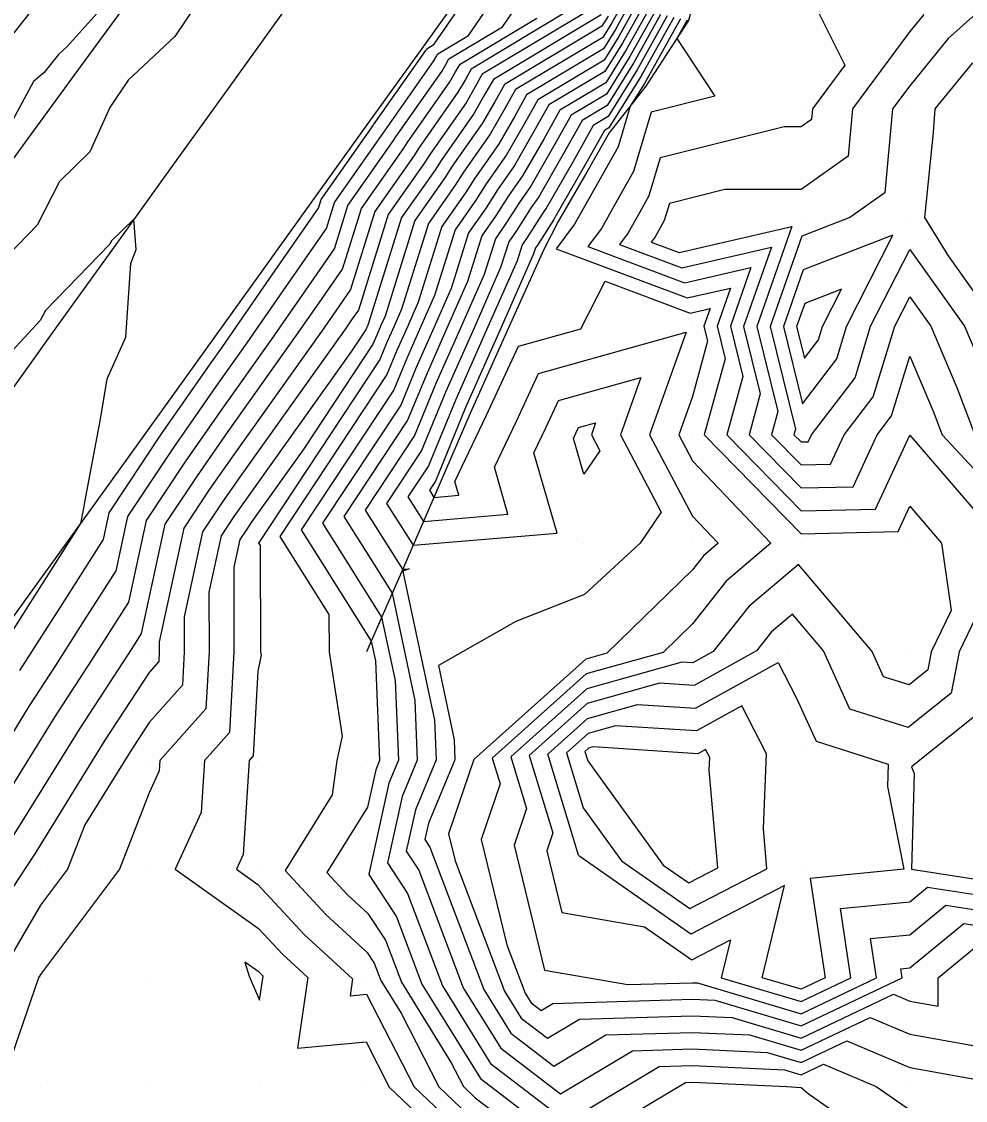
# Model space of a CAD drawing. Extents: x 2188792 to 2191981, y 386090 to 389710.
# Drawn here: x 2189228.3 to 2189315.1, y 386288.7 to 386388 of the extents above; entities that cross this region are included whole.
import ezdxf

# ---------------------------------------------------------------- set-up
doc = ezdxf.new("R2010")
doc.units = 0
for name, color, linetype in [('DTM Contours Major', 7, 'Continuous'), ('DTM Contours Minor', 7, 'Continuous'), ('Exist DTM QL2 LIDAR Elevation Point', 7, 'Continuous'), ('PH Exist DTM Breakline', 7, 'Continuous')]:
    doc.layers.add(name, color=color, linetype=linetype)

msp = doc.modelspace()

# ---------------------------------------------------------------- linework, layer by layer
at = {"layer": 'DTM Contours Major'}
for points in [[(2189228.094, 386328.257), (2189231.757, 386334.023), (2189235.776, 386340.35), (2189236.3, 386342.791), (2189241.08, 386349.975), (2189245.603, 386356.495), (2189246.739, 386358.091), (2189251.103, 386364.385), (2189255.582, 386370.847), (2189255.828, 386371.635), (2189260.598, 386378.445), (2189260.636, 386378.504), (2189265.444, 386385.367), (2189265.495, 386385.457), (2189265.535, 386385.528), (2189266.23, 386385.945), (2189270.733, 386392.504)], [(2189281.525, 386389.698), (2189270.648, 386383.172), (2189270, 386382.019), (2189269.161, 386380.557), (2189265.821, 386375.788), (2189265.327, 386375.009), (2189261.993, 386370.249), (2189259.249, 386361.466), (2189258.677, 386360.641), (2189258.121, 386359.837), (2189248.356, 386346.131), (2189246.672, 386343.703), (2189244.892, 386341.028), (2189243.21, 386333.202), (2189243.216, 386329.981), (2189243.05, 386326.919), (2189239.989, 386323.478), (2189238.237, 386320.784), (2189234.07, 386314.061), (2189232.482, 386309.979), (2189229.988, 386306.652), (2189226.078, 386299.966)], [(2189244.447, 386389.755), (2189242.343, 386386.655), (2189238.068, 386382.634), (2189236.372, 386380.105), (2189234.542, 386376.028), (2189231.732, 386373.292), (2189229.696, 386369.292), (2189227.003, 386366.505)], [(2189284.638, 386389.184), (2189283.234, 386386.666), (2189281.875, 386384.484), (2189275.761, 386380.815), (2189274.504, 386378.58), (2189272.879, 386375.746), (2189271.006, 386373.072), (2189270.056, 386371.573), (2189268.158, 386368.864), (2189266.269, 386362.817), (2189264.971, 386359.882), (2189263.664, 386356.926), (2189262.509, 386354.118), (2189253.987, 386341.22), (2189255.386, 386338.998), (2189260.429, 386330.984), (2189260.816, 386329.153), (2189261.203, 386319.991), (2189260.842, 386319.123), (2189260.081, 386315.676), (2189256.352, 386309.683), (2189258.223, 386307.658), (2189260.133, 386305.901), (2189261.733, 386303.451), (2189263.206, 386299.562), (2189267.799, 386292.142), (2189268.914, 386289.967), (2189269.998, 386288.938), (2189274.292, 386285.676)], [(2189287.676, 386388.54), (2189284.906, 386383.573), (2189282.226, 386379.27), (2189280.874, 386378.459), (2189279.009, 386375.141), (2189276.597, 386370.935), (2189276.191, 386370.356), (2189274.785, 386368.137), (2189274.323, 386367.479), (2189273.864, 386366.008), (2189271.045, 386359.634), (2189268.207, 386353.217), (2189265.7, 386347.118), (2189263.815, 386344.266), (2189265.24, 386342.002), (2189273.016, 386342.665), (2189271.77, 386347.002), (2189273.798, 386351.233), (2189275.837, 386355.634), (2189289.422, 386359.412), (2189286.052, 386349.983), (2189289.994, 386342.492), (2189292.374, 386339.982), (2189291.023, 386338.83), (2189289.994, 386337.534), (2189282.109, 386329.866), (2189280.185, 386329.326), (2189269.877, 386320.075), (2189269.873, 386320.072), (2189269.873, 386320.071), (2189269.873, 386320.071), (2189269.872, 386320.068), (2189267.548, 386313.238), (2189268.153, 386310.752), (2189272.704, 386298.734), (2189274.231, 386296.268), (2189276.656, 386294.406), (2189279.593, 386296.166), (2189289.994, 386296.473), (2189293.663, 386296.308), (2189299.994, 386294.424), (2189308.489, 386298.471), (2189309.995, 386297.83), (2189312.61, 386297.363), (2189312.604, 386299.978), (2189316.663, 386303.311)], [(2189311.289, 386388.692), (2189309.995, 386387.099), (2189304.734, 386379.985), (2189304.336, 386375.644), (2189299.994, 386372.57), (2189292.989, 386372.568), (2189287.877, 386371.286), (2189287.407, 386369.711), (2189287.03, 386369.04), (2189286.555, 386368.195), (2189286.193, 386367.715), (2189288.765, 386366.748), (2189299.151, 386369.141), (2189295.924, 386359.955), (2189297.863, 386352.115), (2189297.276, 386349.983), (2189299.994, 386347.202), (2189302.718, 386347.259), (2189303.974, 386349.983), (2189306.641, 386353.471), (2189308.615, 386359.976), (2189309.995, 386362.694), (2189311.929, 386359.983), (2189314.338, 386354.325), (2189315.998, 386349.983)], [(2189296.849, 386310.024), (2189296.525, 386313.716), (2189296.807, 386320.608), (2189294.541, 386325.013), (2189290.384, 386322.704), (2189282.9, 386323.188), (2189280.393, 386322.484), (2189278.391, 386320.688), (2189279.941, 386315.615), (2189283.463, 386310.751), (2189289.752, 386306.352), (2189296.849, 386310.024)]]:
    msp.add_lwpolyline(points, dxfattribs=at)
at = {"layer": 'DTM Contours Minor'}
for points in [[(2189226.116, 386320.384), (2189228.995, 386325.029), (2189231.407, 386328.737), (2189234.049, 386332.897), (2189236.949, 386337.462), (2189238.019, 386342.439), (2189242.198, 386348.721), (2189246.154, 386354.423), (2189249.016, 386358.44), (2189252.618, 386363.636), (2189256.315, 386368.97), (2189257.061, 386371.358), (2189261.544, 386377.758), (2189261.673, 386377.961), (2189266.187, 386384.405), (2189266.396, 386384.77), (2189266.558, 386385.057), (2189269.376, 386386.748), (2189272.952, 386391.957)], [(2189237.416, 386391.277), (2189232.435, 386385.745), (2189231.645, 386384.998), (2189230.304, 386383.309), (2189229.343, 386382.513), (2189226.765, 386377.716)], [(2189227.229, 386317.391), (2189231.306, 386323.968), (2189234.719, 386329.217), (2189236.342, 386331.772), (2189238.122, 386334.574), (2189239.737, 386342.086), (2189243.317, 386347.466), (2189246.704, 386352.35), (2189251.292, 386358.789), (2189254.133, 386362.887), (2189257.049, 386367.094), (2189258.294, 386371.081), (2189262.49, 386377.071), (2189262.71, 386377.418), (2189266.931, 386383.443), (2189267.297, 386384.082), (2189267.58, 386384.586), (2189272.523, 386387.551), (2189275.172, 386391.41)], [(2189300.022, 386392.02), (2189304.026, 386384.017), (2189301.044, 386379.985), (2189300.956, 386379.024), (2189299.994, 386378.343), (2189298.443, 386378.343), (2189287.037, 386375.482), (2189285.988, 386371.967), (2189285.147, 386370.472), (2189284.086, 386368.585), (2189283.279, 386367.514), (2189289.017, 386365.357), (2189297.268, 386367.258), (2189294.705, 386359.961), (2189296.244, 386353.733), (2189295.213, 386349.983), (2189299.994, 386345.092), (2189304.785, 386345.192), (2189306.995, 386349.983), (2189308.324, 386351.721), (2189309.995, 386357.229), (2189312.16, 386352.147), (2189312.987, 386349.983), (2189319.996, 386342.413)], [(2189283.423, 386389.441), (2189282.565, 386387.903), (2189281.735, 386386.57), (2189273.716, 386381.758), (2189272.703, 386379.955), (2189271.392, 386377.67), (2189268.932, 386374.158), (2189268.164, 386372.948), (2189265.692, 386369.418), (2189263.231, 386361.541), (2189262.542, 386359.981), (2189261.847, 386358.41), (2189261.233, 386356.917), (2189250.056, 386340.002), (2189250.079, 386339.965), (2189250.203, 386339.769), (2189250.254, 386329.981), (2189250.302, 386329.669), (2189249.99, 386328.208), (2189249.567, 386320.402), (2189249.191, 386319.98), (2189248.647, 386311.321), (2189248.03, 386309.979), (2189250.008, 386308.573), (2189254.256, 386303.978), (2189258.71, 386299.88), (2189258.483, 386298.322), (2189259.992, 386298.464), (2189264.37, 386289.924), (2189270.023, 386284.554)], [(2189284.031, 386389.312), (2189282.9, 386387.284), (2189281.805, 386385.527), (2189274.738, 386381.287), (2189273.604, 386379.268), (2189272.136, 386376.708), (2189269.969, 386373.615), (2189269.11, 386372.26), (2189266.925, 386369.141), (2189264.75, 386362.179), (2189263.756, 386359.931), (2189262.756, 386357.668), (2189261.871, 386355.518), (2189252.021, 386340.611), (2189252.732, 386339.482), (2189256.54, 386333.432), (2189256.558, 386329.981), (2189257.749, 386322.222), (2189257.269, 386319.98), (2189256.833, 386316.822), (2189252.502, 386309.862), (2189256.24, 386305.818), (2189260.056, 386302.307), (2189260.707, 386301.31), (2189261.306, 386299.727), (2189263.175, 386296.708), (2189266.642, 386289.946), (2189270.011, 386286.746)], [(2189317.486, 386389.986), (2189313.524, 386386.457), (2189309.995, 386382.111), (2189308.423, 386379.985), (2189307.717, 386372.263), (2189304.498, 386369.984), (2189300.068, 386368.274), (2189297.144, 386359.949), (2189299.481, 386350.496), (2189299.339, 386349.983), (2189299.994, 386349.313), (2189300.651, 386349.326), (2189300.954, 386349.983), (2189304.959, 386355.221), (2189306.398, 386359.964), (2189309.995, 386367.049), (2189315.035, 386359.983), (2189316.517, 386356.504)], [(2189228.919, 386388.729), (2189224.992, 386383.789)], [(2189278.815, 386389.157), (2189269.625, 386383.643), (2189269.099, 386382.706), (2189268.418, 386381.519), (2189264.784, 386376.331), (2189264.381, 386375.696), (2189260.76, 386370.527), (2189258.516, 386363.342), (2189257.163, 386361.39), (2189255.844, 386359.488), (2189247.806, 386348.204), (2189245.553, 386344.957), (2189243.174, 386341.381), (2189240.925, 386330.916), (2189240.926, 386329.981), (2189240.878, 386329.091), (2189239.989, 386328.092), (2189235.927, 386321.846), (2189229.457, 386311.406), (2189229.038, 386310.747), (2189228.648, 386310.134), (2189225.709, 386305.697)], [(2189227.047, 386312.357), (2189228.343, 386314.399), (2189233.616, 386322.907), (2189238.032, 386329.697), (2189238.635, 386330.646), (2189239.296, 386331.686), (2189241.456, 386341.733), (2189244.435, 386346.212), (2189247.255, 386350.277), (2189253.568, 386359.139), (2189255.648, 386362.139), (2189257.782, 386365.218), (2189259.527, 386370.804), (2189263.435, 386376.384), (2189263.747, 386376.875), (2189267.674, 386382.481), (2189268.198, 386383.394), (2189268.603, 386384.114), (2189275.669, 386388.354)], [(2189281.595, 386388.655), (2189271.671, 386382.7), (2189270.901, 386381.331), (2189269.905, 386379.594), (2189266.858, 386375.245), (2189266.273, 386374.322), (2189263.226, 386369.972), (2189260.194, 386360.264), (2189260.112, 386360.08), (2189260.03, 386359.894), (2189259.957, 386359.717), (2189258.609, 386357.678), (2189248.907, 386344.058), (2189247.79, 386342.448), (2189246.611, 386340.675), (2189245.496, 386335.487), (2189245.506, 386329.981), (2189245.223, 386324.747), (2189240.982, 386319.98), (2189240.923, 386319.045), (2189239.989, 386317.013), (2189237.253, 386309.979), (2189229.988, 386300.29), (2189229.805, 386299.977), (2189227.302, 386292.649)], [(2189282.231, 386388.521), (2189281.665, 386387.612), (2189272.693, 386382.229), (2189271.802, 386380.643), (2189270.648, 386378.632), (2189267.895, 386374.702), (2189267.219, 386373.635), (2189264.459, 386369.695), (2189261.712, 386360.903), (2189261.327, 386360.03), (2189260.938, 386359.152), (2189260.595, 386358.317), (2189254.226, 386348.678), (2189249.458, 386341.985), (2189248.909, 386341.194), (2189248.329, 386340.322), (2189247.781, 386337.773), (2189247.796, 386329.981), (2189247.395, 386322.575), (2189245.086, 386319.98), (2189244.785, 386315.183), (2189242.393, 386309.979), (2189250.062, 386304.529), (2189252.273, 386302.137), (2189254.591, 386300.005), (2189253.642, 386293.482), (2189259.957, 386294.077), (2189262.097, 386289.903), (2189270.036, 386282.362)], [(2189285.246, 386389.055), (2189283.569, 386386.047), (2189281.946, 386383.441), (2189276.784, 386380.344), (2189275.405, 386377.892), (2189273.623, 386374.784), (2189272.043, 386372.529), (2189271.002, 386370.886), (2189269.391, 386368.587), (2189267.788, 386363.455), (2189266.186, 386359.832), (2189264.573, 386356.184), (2189263.147, 386352.718), (2189255.953, 386341.829), (2189258.039, 386338.514), (2189261.391, 386333.188), (2189262.627, 386327.337), (2189262.937, 386320.007), (2189262.059, 386317.898), (2189260.211, 386309.518), (2189260.202, 386309.504), (2189260.206, 386309.499), (2189260.211, 386309.495), (2189262.759, 386305.592), (2189265.105, 386299.396), (2189270.484, 386290.708), (2189279.027, 386284.151), (2189289.37, 386290.348), (2189289.994, 386290.366), (2189298.665, 386289.977), (2189299.994, 386289.877), (2189300.653, 386289.318), (2189309.995, 386282.769)], [(2189285.853, 386388.926), (2189283.903, 386385.429), (2189282.016, 386382.399), (2189277.806, 386379.873), (2189276.306, 386377.204), (2189274.366, 386373.822), (2189273.08, 386371.986), (2189271.947, 386370.199), (2189270.624, 386368.31), (2189269.307, 386364.093), (2189267.401, 386359.783), (2189265.482, 386355.443), (2189263.786, 386351.318), (2189257.918, 386342.438), (2189260.692, 386338.031), (2189262.353, 386335.391), (2189264.439, 386325.521), (2189264.671, 386320.023), (2189263.277, 386316.673), (2189261.931, 386310.573), (2189263.785, 386307.733), (2189267.005, 386299.231), (2189271.421, 386292.098), (2189278.435, 386286.715), (2189286.926, 386291.802), (2189289.994, 386291.893), (2189298.458, 386291.513), (2189299.994, 386291.056), (2189302.055, 386292.038), (2189306.901, 386289.977), (2189309.995, 386287.808)], [(2189286.461, 386388.797), (2189284.237, 386384.81), (2189282.086, 386381.356), (2189278.829, 386379.402), (2189277.207, 386376.517), (2189275.11, 386372.859), (2189274.117, 386371.442), (2189272.893, 386369.512), (2189271.857, 386368.033), (2189270.826, 386364.732), (2189268.616, 386359.733), (2189266.39, 386354.701), (2189264.424, 386349.918), (2189259.884, 386343.048), (2189263.315, 386337.595), (2189263.93, 386337.647), (2189263.482, 386337.472), (2189263.356, 386337.401), (2189266.25, 386323.704), (2189266.405, 386320.039), (2189264.494, 386315.448), (2189263.655, 386311.644), (2189264.811, 386309.874), (2189268.905, 386299.065), (2189272.358, 386293.488), (2189277.842, 386289.279), (2189284.481, 386293.257), (2189289.994, 386293.42), (2189296.86, 386293.111), (2189299.994, 386292.178), (2189304.2, 386294.182), (2189309.995, 386291.717), (2189319.73, 386289.977)], [(2189287.068, 386388.669), (2189284.572, 386384.192), (2189282.156, 386380.313), (2189279.851, 386378.93), (2189278.108, 386375.829), (2189275.853, 386371.897), (2189275.154, 386370.899), (2189273.839, 386368.825), (2189273.09, 386367.756), (2189272.345, 386365.37), (2189269.831, 386359.684), (2189267.299, 386353.959), (2189265.062, 386348.518), (2189261.85, 386343.657), (2189264.278, 386339.799), (2189277.532, 386340.928), (2189275.408, 386348.321), (2189276.538, 386350.68), (2189277.675, 386353.134), (2189285.25, 386355.24), (2189283.371, 386349.983), (2189287.124, 386342.851), (2189285.173, 386339.982), (2189280.075, 386335.26), (2189273.746, 386332.776), (2189266.615, 386328.736), (2189268.061, 386321.888), (2189268.139, 386320.055), (2189265.712, 386314.222), (2189265.38, 386312.716), (2189265.837, 386312.015), (2189270.805, 386298.9), (2189273.294, 386294.878), (2189277.249, 386291.843), (2189282.037, 386294.711), (2189289.994, 386294.946), (2189295.262, 386294.71), (2189299.994, 386293.301), (2189306.344, 386296.327), (2189309.995, 386294.774), (2189316.332, 386293.641)], [(2189288.283, 386388.411), (2189285.241, 386382.955), (2189282.296, 386378.227), (2189281.897, 386377.988), (2189279.91, 386374.453), (2189277.34, 386369.973), (2189277.228, 386369.813), (2189275.73, 386367.45), (2189275.556, 386367.201), (2189275.383, 386366.646), (2189272.26, 386359.585), (2189269.116, 386352.475), (2189266.338, 386345.718), (2189265.781, 386344.875), (2189266.202, 386344.206), (2189268.501, 386344.402), (2189268.132, 386345.684), (2189271.057, 386351.786), (2189273.998, 386358.134), (2189279.726, 386359.726), (2189281.955, 386364.123), (2189289.776, 386361.184), (2189291.619, 386361.609), (2189291.046, 386359.978), (2189291.39, 386358.587), (2189289.994, 386353.512), (2189288.732, 386349.983), (2189289.994, 386347.586), (2189297.203, 386339.982), (2189293.111, 386336.493), (2189289.994, 386332.569), (2189287.292, 386329.942), (2189280.227, 386327.958), (2189271.577, 386320.194), (2189272.301, 386317.825), (2189270.561, 386312.713), (2189272.923, 386303.008), (2189274.604, 386298.569), (2189275.168, 386297.658), (2189276.064, 386296.97), (2189277.148, 386297.62), (2189289.994, 386298), (2189292.065, 386297.907), (2189299.994, 386295.546), (2189309.295, 386299.978), (2189309.17, 386300.804), (2189309.995, 386300.885), (2189314.989, 386304.985), (2189319.996, 386304.199)], [(2189288.89, 386388.282), (2189285.575, 386382.336), (2189284.275, 386380.25), (2189283.149, 386376.48), (2189281.381, 386373.334), (2189279.15, 386369.364), (2189277.45, 386367.112), (2189289.523, 386362.575), (2189293.502, 386363.492), (2189292.266, 386359.972), (2189293.008, 386356.969), (2189291.086, 386349.983), (2189299.994, 386340.872), (2189308.919, 386341.058), (2189309.995, 386343.392), (2189312.934, 386339.982), (2189313.819, 386333.804), (2189311.983, 386329.981), (2189311.658, 386328.319), (2189309.937, 386326.938), (2189307.59, 386327.683), (2189306.524, 386330.026), (2189299.76, 386338.044), (2189295.199, 386334.156), (2189291.908, 386330.012), (2189290.047, 386328.979), (2189289.017, 386329.046), (2189280.268, 386326.589), (2189273.28, 386320.318), (2189274.728, 386315.579), (2189273.575, 386312.188), (2189276.376, 386300.675), (2189284.049, 386299.351), (2189289.994, 386299.527), (2189290.466, 386299.505), (2189299.994, 386296.669), (2189306.939, 386299.978), (2189306.393, 386303.581), (2189309.995, 386303.933), (2189313.315, 386306.659), (2189319.996, 386305.61)], [(2189289.498, 386388.153), (2189288.557, 386386.466), (2189292.05, 386381.146), (2189286.198, 386379.678), (2189284.568, 386374.224), (2189283.264, 386371.903), (2189281.618, 386368.974), (2189280.364, 386367.313), (2189289.27, 386363.966), (2189295.385, 386365.375), (2189293.485, 386359.967), (2189294.626, 386355.351), (2189293.149, 386349.983), (2189299.994, 386342.982), (2189306.852, 386343.125), (2189309.995, 386349.94), (2189318.574, 386339.982)], [(2189315.76, 386384.222), (2189312.32, 386379.985), (2189312.167, 386377.814), (2189311.356, 386369.984), (2189313.527, 386366.453), (2189318.142, 386359.983)], [(2189224.781, 386327.777), (2189229.464, 386335.149), (2189233.703, 386341.823), (2189233.977, 386343.218), (2189234.07, 386343.758), (2189235.523, 386351.415), (2189236.142, 386355.126), (2189237.841, 386358.965), (2189238.31, 386365.741), (2189238.789, 386367.025), (2189238.592, 386369.822), (2189236.509, 386367.794), (2189236.373, 386367.526), (2189230.463, 386361.411), (2189229.972, 386360.514), (2189224.786, 386354.915)], [(2189308.451, 386368.362), (2189300.202, 386365.176), (2189298.364, 386359.943), (2189300.119, 386352.842), (2189303.276, 386356.971), (2189304.181, 386359.953), (2189308.451, 386368.362)], [(2189303.711, 386363.382), (2189300.335, 386362.079), (2189299.583, 386359.937), (2189300.301, 386357.031), (2189301.593, 386358.721), (2189301.964, 386359.941), (2189303.711, 386363.382)], [(2189279.514, 386350.634), (2189281.079, 386351.069), (2189280.691, 386349.983), (2189281.466, 386348.509), (2189279.993, 386346.343), (2189279.045, 386349.639), (2189279.279, 386350.127), (2189279.514, 386350.634)], [(2189318.753, 386338.738), (2189314.548, 386329.981), (2189313.803, 386326.174), (2189309.862, 386323.013), (2189304.487, 386324.718), (2189302.045, 386330.084), (2189299.203, 386333.452), (2189297.288, 386331.819), (2189295.905, 386330.079), (2189290.16, 386326.888), (2189286.978, 386327.093), (2189280.31, 386325.221), (2189274.984, 386320.441), (2189277.156, 386313.332), (2189276.588, 386311.662), (2189277.968, 386305.993), (2189285.585, 386304.678), (2189289.931, 386301.638), (2189293.501, 386303.485), (2189292.65, 386299.978), (2189299.994, 386297.791), (2189304.583, 386299.978), (2189303.616, 386306.357), (2189309.995, 386306.982), (2189311.641, 386308.333), (2189319.996, 386307.022)], [(2189279.626, 386311.141), (2189279.524, 386311.281), (2189276.688, 386320.564), (2189280.352, 386323.853), (2189284.939, 386325.141), (2189290.272, 386324.796), (2189297.88, 386329.021), (2189299.58, 386325.717), (2189301.383, 386321.754), (2189308.024, 386319.646), (2189307.939, 386317.59), (2189309.468, 386309.979), (2189300.839, 386309.134), (2189302.227, 386299.978), (2189299.994, 386298.914), (2189296.421, 386299.978), (2189298.48, 386308.465), (2189289.841, 386303.995), (2189279.626, 386311.141)], [(2189315.948, 386324.029), (2189310.162, 386319.387), (2189310.413, 386318.794), (2189310.148, 386309.979), (2189319.996, 386308.433)], [(2189292.329, 386310.088), (2189291.539, 386319.087), (2189291.587, 386320.257), (2189291.202, 386321.005), (2189290.497, 386320.613), (2189280.861, 386321.235), (2189280.435, 386321.116), (2189280.095, 386320.811), (2189280.358, 386319.95), (2189287.3, 386310.361), (2189289.662, 386308.708), (2189292.329, 386310.088)], [(2189250.29, 386300.297), (2189250.116, 386300.485), (2189248.808, 386301.414), (2189249.21, 386300.125), (2189250.152, 386297.929), (2189250.472, 386300.129), (2189250.29, 386300.297)]]:
    msp.add_lwpolyline(points, dxfattribs=at)
at = {"layer": 'Exist DTM QL2 LIDAR Elevation Point'}
for p, q in [((2189299.994, 386379.985), (2189299.994, 386379.985)), ((2189309.995, 386379.985), (2189309.995, 386379.985)), ((2189299.994, 386369.984), (2189299.994, 386369.984)), ((2189309.995, 386369.984), (2189309.995, 386369.984)), ((2189288.559, 386367.878), (2189288.559, 386367.878)), ((2189259.786, 386360.093), (2189259.786, 386360.093)), ((2189289.994, 386359.983), (2189289.994, 386359.983)), ((2189300.428, 386359.933), (2189300.428, 386359.933)), ((2189309.995, 386359.983), (2189309.995, 386359.983)), ((2189279.993, 386349.983), (2189279.993, 386349.983)), ((2189289.994, 386349.983), (2189289.994, 386349.983)), ((2189299.994, 386349.983), (2189299.994, 386349.983)), ((2189309.995, 386349.983), (2189309.995, 386349.983)), ((2189249.99, 386339.982), (2189249.99, 386339.982)), ((2189279.993, 386339.982), (2189279.993, 386339.982)), ((2189289.994, 386339.982), (2189289.994, 386339.982)), ((2189299.994, 386339.982), (2189299.994, 386339.982)), ((2189309.995, 386339.982), (2189309.995, 386339.982)), ((2189239.989, 386329.981), (2189239.989, 386329.981)), ((2189249.99, 386329.981), (2189249.99, 386329.981)), ((2189280.17, 386329.838), (2189280.17, 386329.838)), ((2189289.994, 386329.981), (2189289.994, 386329.981)), ((2189298.8, 386330.127), (2189298.8, 386330.127)), ((2189309.995, 386329.981), (2189309.995, 386329.981)), ((2189280.444, 386320.836), (2189280.444, 386320.836)), ((2189300.44, 386320.852), (2189300.44, 386320.852)), ((2189239.989, 386319.98), (2189239.989, 386319.98)), ((2189249.99, 386319.98), (2189249.99, 386319.98)), ((2189259.991, 386319.98), (2189259.991, 386319.98)), ((2189269.873, 386320.071), (2189269.873, 386320.071)), ((2189290.52, 386320.185), (2189290.52, 386320.185)), ((2189309.793, 386319.365), (2189309.793, 386319.365)), ((2189266.51, 386313.419), (2189266.51, 386313.419)), ((2189279.512, 386311.152), (2189279.512, 386311.152)), ((2189229.988, 386309.979), (2189229.988, 386309.979)), ((2189239.989, 386309.979), (2189239.989, 386309.979)), ((2189249.99, 386309.979), (2189249.99, 386309.979)), ((2189289.608, 386310.127), (2189289.608, 386310.127)), ((2189299.994, 386309.979), (2189299.994, 386309.979)), ((2189309.995, 386309.979), (2189309.995, 386309.979)), ((2189260.211, 386309.503), (2189260.211, 386309.503)), ((2189229.988, 386299.978), (2189229.988, 386299.978)), ((2189239.989, 386299.978), (2189239.989, 386299.978)), ((2189250.121, 386300.14), (2189250.121, 386300.14)), ((2189289.994, 386299.978), (2189289.994, 386299.978)), ((2189299.994, 386299.978), (2189299.994, 386299.978)), ((2189309.995, 386299.978), (2189309.995, 386299.978)), ((2189260.002, 386299.841), (2189260.002, 386299.841)), ((2189275.717, 386298.472), (2189275.717, 386298.472)), ((2189229.988, 386289.977), (2189229.988, 386289.977)), ((2189239.989, 386289.977), (2189239.989, 386289.977)), ((2189250.263, 386290.104), (2189250.263, 386290.104)), ((2189269.992, 386289.977), (2189269.992, 386289.977)), ((2189289.994, 386289.977), (2189289.994, 386289.977)), ((2189299.994, 386289.977), (2189299.994, 386289.977)), ((2189309.995, 386289.977), (2189309.995, 386289.977)), ((2189259.924, 386289.883), (2189259.924, 386289.883))]:
    msp.add_line(p, q, dxfattribs=at)
at = {"layer": 'PH Exist DTM Breakline'}
for points in [[(2189291.185, 386393.822), (2189289.629, 386388.126), (2189285.719, 386382.071), (2189282.326, 386377.79), (2189280.288, 386374.165), (2189277.625, 386369.605), (2189276.304, 386367.033), (2189272.952, 386359.557), (2189269.599, 386352.08), (2189266.606, 386345.13), (2189263.298, 386337.556), (2189259.991, 386329.981)], [(2189151.251, 386227.457), (2189156.424, 386234.716), (2189161.597, 386241.975), (2189166.771, 386249.234), (2189171.944, 386256.493), (2189177.118, 386263.752), (2189182.291, 386271.011), (2189187.464, 386278.271), (2189192.417, 386285.023), (2189197.37, 386291.776), (2189202.322, 386298.529), (2189207.275, 386305.282), (2189212.228, 386312.035), (2189217.832, 386319.809), (2189223.437, 386327.583), (2189229.041, 386335.357), (2189234.646, 386343.131), (2189240.251, 386350.905), (2189245.24, 386357.86), (2189250.23, 386364.816), (2189255.22, 386371.771), (2189260.21, 386378.727), (2189265.2, 386385.683), (2189270.19, 386392.638)], [(2189238.445, 386390.471), (2189233.061, 386383.061), (2189228.583, 386376.916), (2189224.105, 386370.771), (2189219.627, 386364.626), (2189214.558, 386357.515), (2189209.488, 386350.404), (2189204.419, 386343.293), (2189199.349, 386336.182), (2189194.14, 386328.994), (2189188.93, 386321.806), (2189183.721, 386314.617), (2189178.511, 386307.429), (2189173.302, 386300.241), (2189168.093, 386293.053), (2189163.033, 386286.01), (2189157.973, 386278.966), (2189152.914, 386271.923), (2189147.854, 386264.88), (2189142.795, 386257.837), (2189137.735, 386250.794), (2189132.675, 386243.751)], [(2189252.275, 386388.82), (2189247.25, 386381.851), (2189242.226, 386374.882), (2189236.852, 386367.399), (2189231.479, 386359.915), (2189226.106, 386352.431), (2189220.733, 386344.948), (2189215.359, 386337.464), (2189209.986, 386329.981), (2189204.931, 386322.931), (2189199.876, 386315.88), (2189194.822, 386308.83), (2189189.767, 386301.78), (2189184.712, 386294.73), (2189179.657, 386287.68), (2189174.248, 386280.304), (2189168.838, 386272.929), (2189163.428, 386265.553), (2189158.019, 386258.178), (2189152.609, 386250.802), (2189147.2, 386243.427), (2189141.79, 386236.051)]]:
    msp.add_lwpolyline(points, dxfattribs=at)

doc.saveas('drawing.dxf')
